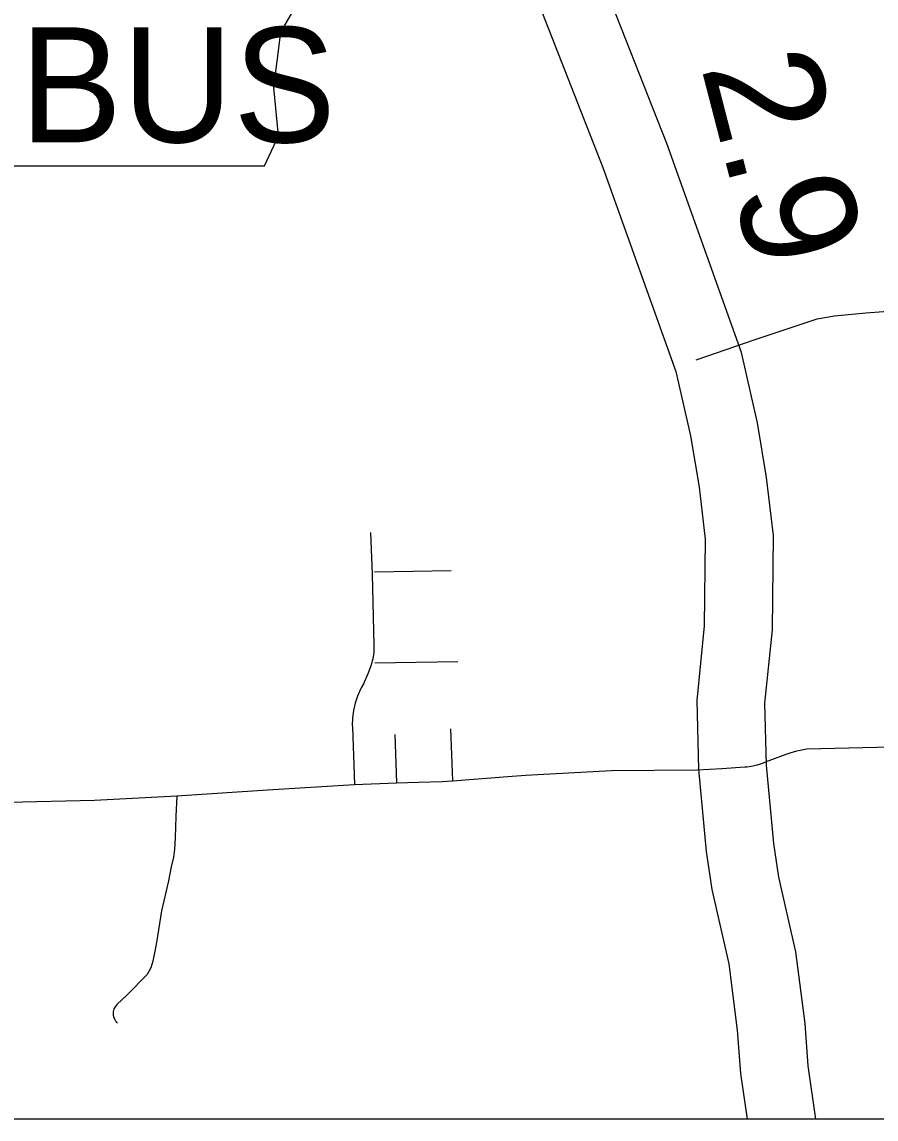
# Model space of a CAD drawing. Extents: x 309348 to 309445, y 336383 to 336484.
# Drawn here: x 309349.625 to 309350.253, y 336395.727 to 336396.533 of the extents above; entities that cross this region are included whole.
import ezdxf

# ---------------------------------------------------------------- set-up
doc = ezdxf.new("R2010")
doc.units = 0
doc.layers.add('R_Annotation', color=7, linetype='Continuous')
doc.layers.add('R_Border Notes', color=7, linetype='Continuous')

msp = doc.modelspace()

# ---------------------------------------------------------------- linework, layer by layer
at = {"layer": 'R_Annotation'}
msp.add_lwpolyline([(309349.54299, 336396.74527), (309349.55822, 336396.64373), (309349.55145, 336396.48972), (309349.56499, 336396.48126), (309349.59038, 336396.48126), (309349.59038, 336396.4271), (309349.80361, 336396.4271), (309349.81377, 336396.4491), (309349.81038, 336396.48464), (309349.81546, 336396.52526), (309349.83408, 336396.55742), (309349.84592, 336396.58111), (309349.86285, 336396.60649), (309349.873, 336396.63357), (309349.88146, 336396.65557), (309349.89669, 336396.67419), (309349.90008, 336396.68603), (309349.89331, 336396.6945), (309349.84084, 336396.6945), (309349.85269, 336396.71819), (309349.85438, 336396.73342), (309349.84737, 336396.74512)], close=True, dxfattribs=at)
for points in [[(309350.20848, 336395.72689), (309350.20278, 336395.76586), (309350.20054, 336395.7971), (309350.19376, 336395.84976), (309350.18119, 336395.90464), (309350.17761, 336395.92936), (309350.17223, 336395.98692), (309350.17108, 336396.03247), (309350.17655, 336396.08633), (309350.17733, 336396.15546), (309350.17221, 336396.19799), (309350.16559, 336396.23838), (309350.15381, 336396.28992), (309350.09896, 336396.44333), (309350.04896, 336396.57092)], [(309350.00278, 336396.55167), (309350.05212, 336396.42578), (309350.10571, 336396.27587), (309350.11649, 336396.22876), (309350.12268, 336396.19095), (309350.12728, 336396.15274), (309350.12656, 336396.08914), (309350.121, 336396.03437), (309350.12227, 336395.98396), (309350.12793, 336395.92345), (309350.13198, 336395.89546), (309350.14446, 336395.84096), (309350.15075, 336395.79212), (309350.15302, 336395.76045), (309350.15793, 336395.72689)], [(309350.12048, 336396.28451), (309350.16399, 336396.29943), (309350.19834, 336396.31088), (309350.20954, 336396.31454), (309350.22221, 336396.31697), (309350.24511, 336396.31917), (309350.28409, 336396.32209), (309350.33111, 336396.32575), (309350.36229, 336396.32818), (309350.38494, 336396.32818), (309350.43415, 336396.32965), (309350.48507, 336396.33135), (309350.53355, 336396.33208), (309350.60737, 336396.33156)], [(309349.88126, 336396.15769), (309349.88253, 336396.12703)], [(309349.88253, 336396.12703), (309349.88392, 336396.07505), (309349.88394, 336396.07437), (309349.88377, 336396.06967), (309349.88308, 336396.06503), (309349.88187, 336396.06048), (309349.88165, 336396.05982), (309349.88137, 336396.05908)], [(309349.88431, 336396.12881), (309349.94058, 336396.12989)], [(309349.88457, 336396.06192), (309349.94564, 336396.06304)], [(309349.88137, 336396.05908), (309349.87937, 336396.05378), (309349.87617, 336396.04666), (309349.87457, 336396.04352), (309349.8741, 336396.04262), (309349.87185, 336396.03759), (309349.8701, 336396.03237), (309349.86888, 336396.027), (309349.86818, 336396.02153), (309349.86802, 336396.01602), (309349.86805, 336396.01496), (309349.86972, 336395.97264)], [(309349.89921, 336396.00928), (309349.90055, 336395.97382)], [(309349.94021, 336396.01342), (309349.94164, 336395.97543)], [(309350.13931, 336395.98435), (309350.15623, 336395.9855), (309350.15781, 336395.98564), (309350.15939, 336395.98582), (309350.16097, 336395.98607), (309350.16253, 336395.98636), (309350.16408, 336395.98671), (309350.16562, 336395.98711), (309350.16715, 336395.98757), (309350.16866, 336395.98808), (309350.17015, 336395.98863), (309350.17162, 336395.98924), (309350.18736, 336395.99504), (309350.18973, 336395.99586), (309350.19213, 336395.99661), (309350.19455, 336395.99727), (309350.19699, 336395.99785), (309350.19946, 336395.99834), (309350.20193, 336395.99875), (309350.26367, 336396.00017)], [(309349.98235, 336395.97856), (309349.99511, 336395.97954), (309350.0585, 336395.98293), (309350.12143, 336395.98334), (309350.13931, 336395.98435)], [(309349.86972, 336395.97264), (309349.90055, 336395.97382), (309349.91673, 336395.97444), (309349.93391, 336395.97483), (309349.94164, 336395.97543), (309349.98235, 336395.97856)], [(309349.7392, 336395.96432), (309349.74284, 336395.96451), (309349.80572, 336395.96874), (309349.86972, 336395.97264)], [(309349.59777, 336395.95958), (309349.61518, 336395.95963), (309349.67862, 336395.96115), (309349.7392, 336395.96432)], [(309349.7392, 336395.96432), (309349.73832, 336395.9492), (309349.73779, 336395.93352), (309349.73744, 336395.92505), (309349.73657, 336395.91933), (309349.73504, 336395.91219), (309349.73308, 336395.90196), (309349.72797, 336395.87983), (309349.72496, 336395.86126), (309349.7236, 336395.85388), (309349.72157, 336395.84295), (309349.72015, 336395.83792), (309349.7173, 336395.83314), (309349.70271, 336395.81806), (309349.69506, 336395.81099), (309349.69296, 336395.80786), (309349.69249, 336395.80627), (309349.69244, 336395.80595), (309349.6924, 336395.80563), (309349.69237, 336395.8053), (309349.69235, 336395.80498), (309349.69235, 336395.80465), (309349.69235, 336395.80433), (309349.69236, 336395.804), (309349.69239, 336395.80367), (309349.69243, 336395.80335), (309349.69248, 336395.80303), (309349.69253, 336395.80271), (309349.6926, 336395.80239), (309349.69269, 336395.80207), (309349.69278, 336395.80176), (309349.69288, 336395.80145), (309349.69299, 336395.80115), (309349.69311, 336395.80084), (309349.69325, 336395.80055), (309349.69339, 336395.80025), (309349.69354, 336395.79996), (309349.6937, 336395.79968), (309349.69387, 336395.79941), (309349.69405, 336395.79913), (309349.69424, 336395.79887), (309349.69444, 336395.79861), (309349.69465, 336395.79836), (309349.69487, 336395.79812), (309349.69509, 336395.79788), (309349.69532, 336395.79765), (309349.69556, 336395.79743)]]:
    msp.add_lwpolyline(points, dxfattribs=at)
at = {"layer": 'R_Border Notes'}
msp.add_line((309356.36406, 336395.72689), (309347.66068, 336395.72689), dxfattribs=at)

# ---------------------------------------------------------------- texts
at = {"layer": 'R_Annotation'}
msp.add_text('BUS', height=0.084508, dxfattribs=at).set_placement((309349.6236, 336396.44431))
msp.add_text('2.9', height=0.084508, rotation=284.49434, dxfattribs=at).set_placement((309350.12406, 336396.49969))

doc.saveas('drawing.dxf')
